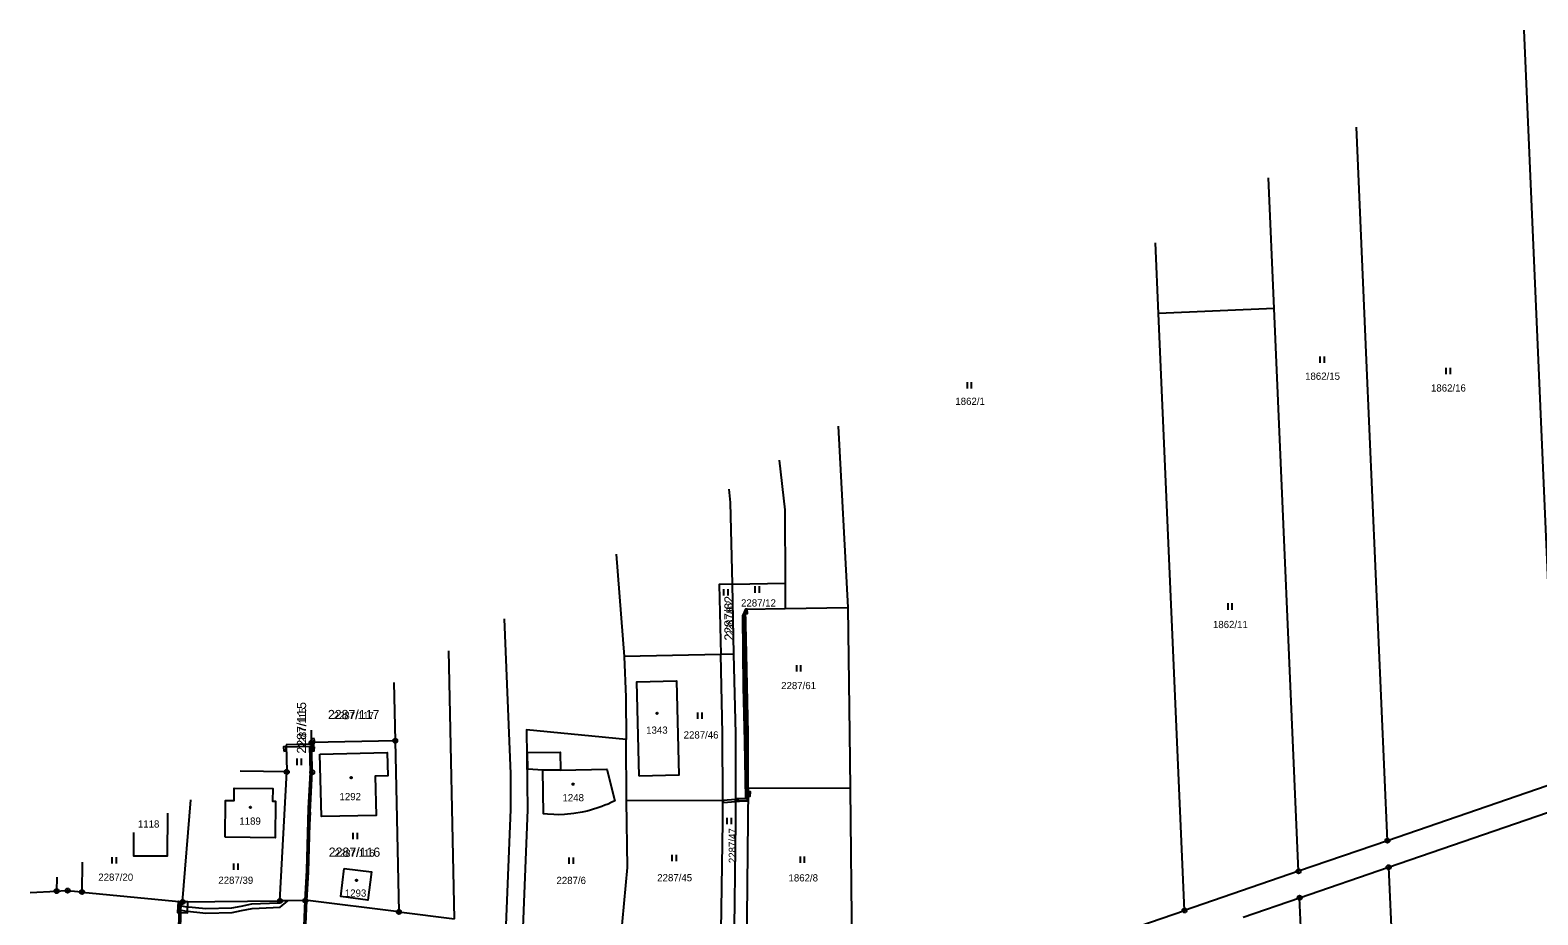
# Model space of a CAD drawing. Extents: x -758836 to -757729, y -1175316 to -1174366.
# Drawn here: x -758454.6 to -758099.5, y -1174637.3 to -1174428.8 of the extents above; entities that cross this region are included whole.
import ezdxf

# ---------------------------------------------------------------- set-up
doc = ezdxf.new("R2010")
doc.units = 0
for name, color, linetype in [('Hranice parcel', 7, 'Continuous'), ('Parcelní čísla', 7, 'Continuous'), ('Vnitřní kresba', 7, 'Continuous'), ('Věcná břemena k části', 7, 'Continuous'), ('Značky bodu BP', 7, 'Continuous'), ('Značky budov', 7, 'Continuous'), ('Značky kultur', 7, 'Continuous')]:
    doc.layers.add(name, color=color, linetype=linetype)

msp = doc.modelspace()

# ---------------------------------------------------------------- linework, layer by layer
at = {"layer": 'Hranice parcel'}
for p, q in [((-758094.97, -1174606.08), (-758102.68, -1174428.83)), ((-758161.61, -1174494.42), (-758162.95, -1174463.62)), ((-758188.8, -1174495.6), (-758189.52, -1174478.96)), ((-758161.61, -1174494.42), (-758188.8, -1174495.6)), ((-758182.68, -1174636.24), (-758188.8, -1174495.6)), ((-758155.84, -1174627.01), (-758161.61, -1174494.42)), ((-758289.28, -1174559.36), (-758276.79, -1174559.13)), ((-758289.28, -1174559.36), (-758288.91, -1174575.86)), ((-758276.79, -1174559.13), (-758276.77, -1174565.13)), ((-758276.77, -1174565.13), (-758261.99, -1174564.85)), ((-758354.67, -1174638.23), (-758355.96, -1174575.06)), ((-758291.91, -1174575.93), (-758314.73, -1174576.43)), ((-758288.91, -1174575.86), (-758291.91, -1174575.93)), ((-758368.92, -1174582.54), (-758368.63, -1174596.27)), ((-758388.32, -1174596.69), (-758388.38, -1174593.77)), ((-758394.31, -1174597.2), (-758394.18, -1174603.61)), ((-758368.63, -1174596.27), (-758388.32, -1174596.69)), ((-758368.63, -1174596.27), (-758367.77, -1174636.6)), ((-758314.16, -1174610.46), (-758314.25, -1174595.96)), ((-758394.18, -1174603.61), (-758405.13, -1174603.44)), ((-758395.77, -1174634), (-758394.18, -1174603.61)), ((-758094.97, -1174606.08), (-758134.89, -1174619.81)), ((-758285.46, -1174607.47), (-758285.9, -1174646.82)), ((-758261.42, -1174607.5), (-758285.46, -1174607.47)), ((-758261.42, -1174607.5), (-758261.03, -1174649.91)), ((-758291.45, -1174610.38), (-758314.16, -1174610.46)), ((-758134.62, -1174626.06), (-758094.69, -1174612.33)), ((-758134.89, -1174619.81), (-758155.84, -1174627.01)), ((-758155.84, -1174627.01), (-758182.68, -1174636.24)), ((-758155.57, -1174633.26), (-758134.62, -1174626.06)), ((-758134.62, -1174626.06), (-758130.45, -1174721.94)), ((-758454.62, -1174632.02), (-758448.39, -1174631.7)), ((-758442.4, -1174631.91), (-758418.72, -1174634.25)), ((-758418.72, -1174634.25), (-758395.77, -1174634)), ((-758389.77, -1174633.94), (-758395.77, -1174634)), ((-758168.89, -1174637.84), (-758155.57, -1174633.26)), ((-758152.07, -1174713.65), (-758155.57, -1174633.26)), ((-758367.77, -1174636.6), (-758354.67, -1174638.23))]:
    msp.add_line(p, q, dxfattribs=at)
for points in [[(-758134.89, -1174619.81), (-758139.82, -1174506.61), (-758142.21, -1174451.65)], [(-758264.27, -1174522.12), (-758261.99, -1174564.85)], [(-758278.19, -1174530.15), (-758276.85, -1174541.87), (-758276.79, -1174559.13)], [(-758290.03, -1174536.99), (-758289.7, -1174540.09), (-758289.28, -1174559.36)], [(-758316.58, -1174552.32), (-758314.73, -1174576.43)], [(-758289.28, -1174559.36), (-758292.28, -1174559.42), (-758291.91, -1174575.93)], [(-758285.46, -1174607.47), (-758285.5, -1174594.52), (-758285.91, -1174575.8), (-758286.14, -1174565.3), (-758276.77, -1174565.13)], [(-758261.99, -1174564.85), (-758261.59, -1174594.45), (-758261.42, -1174607.5)], [(-758342.95, -1174567.54), (-758341.45, -1174604.05), (-758341.43, -1174612.48), (-758342.58, -1174639.74)], [(-758314.73, -1174576.43), (-758314.27, -1174586.03), (-758314.25, -1174595.96)], [(-758291.45, -1174610.38), (-758291.5, -1174594.54), (-758291.91, -1174575.93)], [(-758288.91, -1174575.86), (-758288.5, -1174594.53), (-758288.43, -1174615.42), (-758288.89, -1174646.43)], [(-758311.15, -1174604.65), (-758311.72, -1174582.4), (-758302.38, -1174582.14), (-758301.8, -1174604.34), (-758311.15, -1174604.65)], [(-758314.25, -1174595.96), (-758337.67, -1174593.66), (-758337.43, -1174612.55), (-758338.6, -1174640.24)], [(-758389.77, -1174633.94), (-758388.18, -1174603.69), (-758388.32, -1174596.69)], [(-758386.35, -1174599.43), (-758370.51, -1174599.04), (-758370.38, -1174604.52), (-758373.34, -1174604.59), (-758373.1, -1174613.85), (-758386, -1174614.14), (-758386.35, -1174599.43)], [(-758332.74, -1174613.6), (-758333.68, -1174613.49), (-758333.82, -1174603.23), (-758337.4, -1174602.99), (-758337.47, -1174599), (-758329.76, -1174598.95), (-758329.68, -1174603.16), (-758318.75, -1174602.97), (-758316.89, -1174610.41), (-758317.73, -1174610.82), (-758318.48, -1174611.19), (-758319.21, -1174611.48), (-758319.98, -1174611.79), (-758321.1, -1174612.16), (-758321.88, -1174612.42), (-758322.64, -1174612.64), (-758323.44, -1174612.86), (-758324.57, -1174613.1), (-758326.53, -1174613.43), (-758328.71, -1174613.64), (-758330.15, -1174613.69), (-758331.27, -1174613.67), (-758332.74, -1174613.6)], [(-758408.71, -1174618.95), (-758408.59, -1174610.32), (-758406.58, -1174610.34), (-758406.55, -1174607.42), (-758397.43, -1174607.55), (-758397.52, -1174610.51), (-758396.8, -1174610.52), (-758396.9, -1174619.14), (-758408.71, -1174618.95)], [(-758422.24, -1174613.32), (-758422.37, -1174623.5), (-758430.22, -1174623.48), (-758430.2, -1174617.92)], [(-758418.72, -1174634.25), (-758416.76, -1174610.16)], [(-758315.47, -1174643.12), (-758313.89, -1174626.1), (-758314.16, -1174610.46)], [(-758291.89, -1174646.05), (-758291.43, -1174615.38), (-758291.45, -1174610.38)], [(-758442.4, -1174631.91), (-758442.32, -1174624.91)], [(-758380.61, -1174626.36), (-758374.22, -1174627.16), (-758375.09, -1174633.8), (-758381.45, -1174632.98), (-758380.61, -1174626.36)], [(-758448.35, -1174628.4), (-758448.39, -1174631.7)], [(-758448.39, -1174631.7), (-758447.39, -1174631.65), (-758445.79, -1174631.57), (-758443.39, -1174631.81), (-758442.4, -1174631.91)], [(-758367.77, -1174636.6), (-758389.23, -1174633.93), (-758389.77, -1174633.94)], [(-758212.86, -1174648.07), (-758198.75, -1174641.76), (-758182.68, -1174636.24)]]:
    msp.add_lwpolyline(points, dxfattribs=at)
at = {"layer": 'Vnitřní kresba'}
msp.add_line((-758329.68, -1174603.16), (-758333.82, -1174603.23), dxfattribs=at)
at = {"layer": 'Věcná břemena k části'}
for points in [[(-758286.12, -1174566.3), (-758286.14, -1174565.3), (-758286.82, -1174566.82), (-758286.63, -1174583.55), (-758286.32, -1174596.43), (-758286.12, -1174609.85), (-758288.45, -1174610.07), (-758288.45, -1174610.57), (-758285.62, -1174610.31), (-758285.82, -1174596.43), (-758286.13, -1174583.55), (-758286.32, -1174566.9)], [(-758285.69, -1174565.29), (-758286.14, -1174565.3), (-758286.12, -1174566.3), (-758285.67, -1174566.29)], [(-758394.85, -1174598.69), (-758394.28, -1174598.65), (-758394.31, -1174597.65), (-758394.91, -1174597.69)], [(-758394.31, -1174597.23), (-758394.3, -1174597.73), (-758388.8, -1174597.57), (-758388.68, -1174603.66), (-758389.13, -1174612.21), (-758389.5, -1174626.75), (-758389.93, -1174633.94), (-758389.77, -1174633.94), (-758388.67, -1174613.08), (-758388.18, -1174603.69), (-758388.28, -1174598.52), (-758388.31, -1174597.22), (-758388.8, -1174597.07)], [(-758387.69, -1174595.74), (-758388.34, -1174595.84), (-758388.32, -1174596.69), (-758387.55, -1174596.67)], [(-758387.54, -1174596.73), (-758387.55, -1174596.67), (-758388.32, -1174596.69), (-758388.32, -1174596.85)], [(-758388.31, -1174597.22), (-758388.28, -1174598.52), (-758388.1, -1174598.02), (-758387.8, -1174598.01), (-758387.82, -1174597.01), (-758388.31, -1174597.02)], [(-758387.65, -1174597.68), (-758388.3, -1174597.62), (-758388.28, -1174598.62), (-758387.74, -1174598.67)], [(-758285.97, -1174608.62), (-758285.95, -1174609.96), (-758288.45, -1174609.95), (-758288.45, -1174610.45), (-758285.49, -1174610.46), (-758285.48, -1174609.31), (-758285.47, -1174608.56)], [(-758285.47, -1174608.56), (-758285.48, -1174609.31), (-758284.98, -1174609.32), (-758284.97, -1174608.32), (-758285.47, -1174608.31)], [(-758388.67, -1174613.08), (-758389.77, -1174633.94), (-758389.42, -1174633.93), (-758389.03, -1174627.26)], [(-758288.45, -1174610.57), (-758288.45, -1174610.07), (-758291.36, -1174610.34), (-758291.32, -1174610.84)], [(-758417.46, -1174634.24), (-758418.72, -1174634.25), (-758419.79, -1174634.14), (-758419.91, -1174636.72), (-758417.57, -1174636.83)], [(-758419.22, -1174635.16), (-758419.42, -1174636.14), (-758418.28, -1174636.37), (-758413.27, -1174636.9), (-758407.06, -1174636.73), (-758404.82, -1174636.27), (-758402.33, -1174635.79), (-758395.76, -1174635.48), (-758393.88, -1174633.98), (-758395.51, -1174634), (-758396.14, -1174634.5), (-758402.45, -1174634.79), (-758405.02, -1174635.29), (-758407.18, -1174635.73), (-758413.23, -1174635.9), (-758418.12, -1174635.39)], [(-758389.42, -1174633.93), (-758389.77, -1174633.94), (-758389.93, -1174633.94), (-758390.26, -1174641.96), (-758389.02, -1174641.93), (-758387.42, -1174642.14), (-758387.35, -1174641.64), (-758388.96, -1174641.43), (-758389.74, -1174641.45)]]:
    msp.add_lwpolyline(points, close=True, dxfattribs=at)
msp.add_lwpolyline([(-758419.21, -1174641.86), (-758419.09, -1174636.24), (-758419.03, -1174634.95), (-758419.07, -1174634.22), (-758419.56, -1174634.17), (-758419.53, -1174634.93), (-758419.59, -1174636.22), (-758419.71, -1174641.86)], dxfattribs=at)
at = {"layer": 'Značky bodu BP'}
for centre, radius in [((-758388.32, -1174596.69), 0.5), ((-758388.32, -1174596.69), 0.0303), ((-758368.63, -1174596.27), 0.5), ((-758368.63, -1174596.27), 0.0303), ((-758394.18, -1174603.61), 0.5), ((-758394.18, -1174603.61), 0.0303), ((-758388.18, -1174603.69), 0.5), ((-758388.18, -1174603.69), 0.0303), ((-758134.89, -1174619.81), 0.5), ((-758134.89, -1174619.81), 0.0303), ((-758155.84, -1174627.01), 0.5), ((-758155.84, -1174627.01), 0.0303), ((-758134.62, -1174626.06), 0.5), ((-758134.62, -1174626.06), 0.0303), ((-758445.79, -1174631.57), 0.5), ((-758448.39, -1174631.7), 0.5), ((-758448.39, -1174631.7), 0.0303), ((-758445.79, -1174631.57), 0.0303), ((-758442.4, -1174631.91), 0.5), ((-758442.4, -1174631.91), 0.0303), ((-758418.72, -1174634.25), 0.5), ((-758418.72, -1174634.25), 0.0303), ((-758395.77, -1174634), 0.5), ((-758395.77, -1174634), 0.0303), ((-758389.77, -1174633.94), 0.5), ((-758389.77, -1174633.94), 0.0303), ((-758155.57, -1174633.26), 0.5), ((-758155.57, -1174633.26), 0.0303), ((-758367.77, -1174636.6), 0.5), ((-758367.77, -1174636.6), 0.0303), ((-758182.68, -1174636.24), 0.5), ((-758182.68, -1174636.24), 0.0303)]:
    msp.add_circle(centre, radius, dxfattribs=at)
at = {"layer": 'Značky budov'}
for centre in [(-758306.93, -1174589.81), (-758379, -1174604.98), (-758326.72, -1174606.5), (-758402.73, -1174611.95), (-758377.74, -1174629.14)]:
    msp.add_circle(centre, 0.175, dxfattribs=at)
at = {"layer": 'Značky kultur'}
for p, q in [((-758150.72, -1174507.25), (-758150.72, -1174505.75)), ((-758149.72, -1174507.25), (-758149.72, -1174505.75)), ((-758121.07, -1174509.92), (-758121.07, -1174508.42)), ((-758120.07, -1174509.92), (-758120.07, -1174508.42)), ((-758233.84, -1174513.25), (-758233.84, -1174511.75)), ((-758232.84, -1174513.25), (-758232.84, -1174511.75)), ((-758283.85, -1174561.38), (-758283.85, -1174559.88)), ((-758282.85, -1174561.38), (-758282.85, -1174559.88)), ((-758291.19, -1174562.04), (-758291.19, -1174560.54)), ((-758290.19, -1174562.04), (-758290.19, -1174560.54)), ((-758172.45, -1174565.38), (-758172.45, -1174563.88)), ((-758171.45, -1174565.38), (-758171.45, -1174563.88)), ((-758274.04, -1174579.94), (-758274.04, -1174578.44)), ((-758273.04, -1174579.94), (-758273.04, -1174578.44)), ((-758297.35, -1174591.1), (-758297.35, -1174589.6)), ((-758296.35, -1174591.1), (-758296.35, -1174589.6)), ((-758391.71, -1174601.98), (-758391.71, -1174600.48)), ((-758390.71, -1174601.98), (-758390.71, -1174600.48)), ((-758290.42, -1174615.91), (-758290.42, -1174614.41)), ((-758289.42, -1174615.91), (-758289.42, -1174614.41)), ((-758378.49, -1174619.49), (-758378.49, -1174617.99)), ((-758377.49, -1174619.49), (-758377.49, -1174617.99)), ((-758435.27, -1174625.2), (-758435.27, -1174623.7)), ((-758434.27, -1174625.2), (-758434.27, -1174623.7)), ((-758327.63, -1174625.25), (-758327.63, -1174623.75)), ((-758326.63, -1174625.25), (-758326.63, -1174623.75)), ((-758303.36, -1174624.61), (-758303.36, -1174623.11)), ((-758302.36, -1174624.61), (-758302.36, -1174623.11)), ((-758273.18, -1174625.05), (-758273.18, -1174623.55)), ((-758272.18, -1174625.05), (-758272.18, -1174623.55)), ((-758406.62, -1174626.67), (-758406.62, -1174625.17)), ((-758405.62, -1174626.67), (-758405.62, -1174625.17))]:
    msp.add_line(p, q, dxfattribs=at)

# ---------------------------------------------------------------- texts
at = {"layer": 'Parcelní čísla'}
for s, height, p in [('1862/15', 1.7, (-758154.29, -1174511.21)), ('1862/16', 1.7, (-758124.64, -1174513.99)), ('1862/1', 1.7, (-758236.68, -1174517.13)), ('2287/12', 1.7, (-758287.16, -1174564.64)), ('1862/11', 1.7, (-758176, -1174569.72)), ('2287/61', 1.7, (-758277.71, -1174584.11)), ('2287/117', 2.175, (-758384.48, -1174591.18)), ('2287/117', 1.7, (-758383.14, -1174591.18)), ('1343', 1.7, (-758309.51, -1174594.61)), ('2287/46', 1.7, (-758300.68, -1174595.74)), ('1292', 1.7, (-758381.75, -1174610.27)), ('1248', 1.7, (-758329.22, -1174610.53)), ('1118', 1.7, (-758429.24, -1174616.73)), ('1189', 1.7, (-758405.34, -1174616.05)), ('2287/116', 2.175, (-758384.29, -1174623.61)), ('2287/116', 1.7, (-758382.94, -1174623.61)), ('2287/20', 1.7, (-758438.57, -1174629.26)), ('2287/39', 1.7, (-758410.29, -1174629.98)), ('2287/6', 1.7, (-758330.64, -1174630.03)), ('2287/45', 1.7, (-758306.9, -1174629.38)), ('1862/8', 1.7, (-758275.98, -1174629.42)), ('1293', 1.7, (-758380.49, -1174633.01))]:
    msp.add_text(s, height=height, dxfattribs=at).set_placement(p)
for s, height, p in [('2287/62', 2.175, (-758288.92, -1174572.66)), ('2287/62', 1.7, (-758288.92, -1174571.5)), ('2287/115', 2.175, (-758389.61, -1174599.28)), ('2287/115', 1.7, (-758389.61, -1174597.94)), ('2287/47', 1.7, (-758288.35, -1174625.1))]:
    msp.add_text(s, height=height, rotation=90, dxfattribs=at).set_placement(p)

doc.saveas('drawing.dxf')
